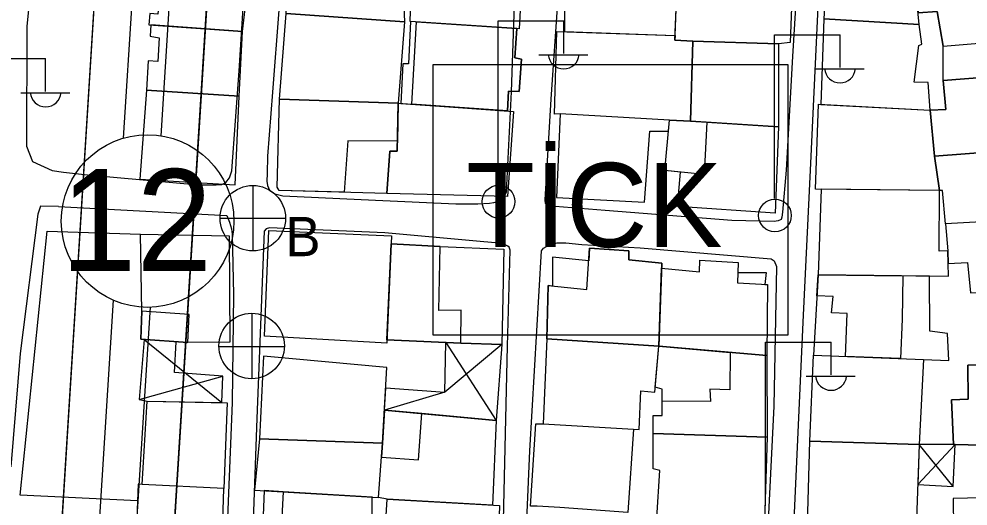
# Model space of a CAD drawing. Extents: x 417997 to 421451, y 4451742 to 4455216.
# Drawn here: x 420225.2 to 420326.7, y 4453488 to 4453540.1 of the extents above; entities that cross this region are included whole.
import ezdxf

# ---------------------------------------------------------------- set-up
doc = ezdxf.new("R2010")
doc.units = 0
for name, color, linetype in [('ADAKENARI', 7, 'Continuous'), ('B_Imalat', 7, 'Continuous'), ('B_Mesken', 7, 'Continuous'), ('B_Sundurma', 7, 'Continuous'), ('B_Teras', 7, 'Continuous'), ('KALDIRIM', 7, 'Continuous'), ('KD_DAIRE', 7, 'Continuous'), ('KD_YGEN', 7, 'Continuous'), ('LJ_SEMBOL', 7, 'Continuous'), ('PL_TİCK', 7, 'Continuous'), ('PL_TURZM', 7, 'Continuous'), ('S_Elektrik_Diregi', 7, 'Continuous'), ('S_Rogar_Kapagi', 7, 'Continuous'), ('S_Rogar_Kapagi_Buski', 7, 'Continuous'), ('Sinir_Tel_bir_taraf', 7, 'Continuous'), ('TR_TİC_TURIZM_K', 7, 'Continuous'), ('TR_TİCK', 7, 'Continuous'), ('Yol_Sose', 7, 'Continuous')]:
    doc.layers.add(name, color=color, linetype=linetype)

msp = doc.modelspace()

# ---------------------------------------------------------------- linework, layer by layer
at = {"layer": 'ADAKENARI'}
for p, q in [((420226.37, 4453431.32), (420236.57, 4453594.51)), ((420226.37, 4453431.32), (420236.57, 4453594.51)), ((420238.97, 4453440.53), (420247.89, 4453583.31)), ((420238.97, 4453440.53), (420247.89, 4453583.31))]:
    msp.add_line(p, q, dxfattribs=at)
at = {"layer": 'B_Imalat'}
for points in [[(420238.32, 4453508.83), (420238.18, 4453517.06), (420247.68, 4453516.89), (420247.74, 4453505.53), (420243.26, 4453505.47), (420238.23, 4453505.83)], [(420238.37, 4453490.31), (420238.92, 4453499.22), (420247.46, 4453499.04), (420247.12, 4453489.88)], [(420238.37, 4453490.31), (420237.95, 4453490.34), (420237.57, 4453481.13), (420246.83, 4453480.7), (420247.12, 4453489.88)]]:
    msp.add_lwpolyline(points, close=True, dxfattribs=at)
at = {"layer": 'B_Mesken'}
for points in [[(420320.4, 4453550.53), (420311.91, 4453551.38), (420311.27, 4453540.07), (420321.47, 4453539.47)], [(420253.77, 4453540.65), (420254.36, 4453549.99), (420265.92, 4453548.95), (420265.76, 4453544.63), (420266.07, 4453544.51), (420265.87, 4453542.35), (420266.32, 4453542.32), (420266.41, 4453539.77)], [(420267.32, 4453548.85), (420279.2, 4453548.35), (420278.68, 4453539.02), (420267.03, 4453539.79)], [(420283.58, 4453543.36), (420283.52, 4453538.72), (420295.37, 4453538.31), (420295.5, 4453542.02), (420295.56, 4453546.88), (420290.28, 4453547.44), (420283.84, 4453547.92)], [(420297.24, 4453537.69), (420295.35, 4453537.79), (420295.5, 4453542.02), (420296.44, 4453542), (420296.68, 4453547.38), (420308.02, 4453546.92), (420307.67, 4453537.55), (420306.41, 4453537.42)], [(420239.51, 4453546.06), (420239.21, 4453542.74), (420240.21, 4453542.61), (420240.05, 4453540.58), (420239.19, 4453540.67), (420239.08, 4453539.44), (420249.1, 4453538.73), (420249.56, 4453542.7), (420249.35, 4453542.73), (420249.48, 4453545.32)], [(420331, 4453543.77), (420336.12, 4453544.5), (420337.25, 4453534.53), (420324.01, 4453533.5), (420324.01, 4453537.16), (420323.37, 4453540.86), (420321.35, 4453540.74), (420321.17, 4453542.58)], [(420253.04, 4453531.51), (420253.77, 4453540.65), (420266.41, 4453539.77), (420265.74, 4453531.06)], [(420239.31, 4453539.43), (420239.23, 4453538.22), (420240.18, 4453538.05), (420240.04, 4453535.54), (420239.01, 4453535.59), (420238.84, 4453532.45), (420248.76, 4453531.83), (420249.1, 4453538.73)], [(420277.45, 4453530.24), (420277.55, 4453532.34), (420278.67, 4453532.3), (420278.95, 4453535.79), (420278.23, 4453535.92), (420278.42, 4453539.04), (420267.05, 4453539.79), (420266.84, 4453535.26), (420266.23, 4453535.28), (420266.02, 4453531.04)], [(420322.63, 4453530.31), (420322.44, 4453533.29), (420320.94, 4453533.33), (420321.42, 4453537.25), (420321.73, 4453537.38), (420321.47, 4453539.47), (420311.27, 4453540.07), (420310.96, 4453530.94)], [(420283.06, 4453529.93), (420282.47, 4453529.91), (420282.71, 4453538.74), (420295.37, 4453538.31), (420295.35, 4453537.79), (420297.24, 4453537.69), (420297.02, 4453529.15), (420294.77, 4453529.27)], [(420297.24, 4453537.69), (420306.41, 4453537.42), (420306.43, 4453528.53), (420297.02, 4453529.15)], [(420337.67, 4453530.05), (420338, 4453526.67), (420333.39, 4453526.19), (420323.11, 4453525.4), (420322.63, 4453530.31), (420324.32, 4453530.39), (420324.01, 4453533.5), (420337.25, 4453534.53)], [(420238.84, 4453532.45), (420238.12, 4453522.94), (420248.3, 4453522.34), (420248.76, 4453531.83)], [(420253.01, 4453521.74), (420252.82, 4453522.1), (420253.04, 4453531.51), (420265.74, 4453531.06), (420265.65, 4453525.94), (420264.85, 4453525.94), (420264.55, 4453521.42)], [(420278.08, 4453530.19), (420277.43, 4453521.09), (420264.55, 4453521.42), (420264.55, 4453521.42), (420264.85, 4453525.94), (420265.65, 4453525.94), (420265.74, 4453531.06)], [(420323.11, 4453525.4), (420323.63, 4453521.73), (420310.38, 4453521.88), (420310.7, 4453530.95), (420322.63, 4453530.31)], [(420294.77, 4453529.27), (420283.06, 4453529.93), (420282.69, 4453520.97), (420292.08, 4453520.47), (420292.67, 4453528.06), (420294.66, 4453528.09)], [(420306.43, 4453528.53), (420306.06, 4453519.31), (420295.63, 4453520.03), (420295.93, 4453523.71), (420294.27, 4453523.87), (420294.77, 4453529.27), (420297.02, 4453529.15), (420297.02, 4453529.15), (420298.76, 4453529.04)], [(420338, 4453526.67), (420338.48, 4453519.16), (420337.83, 4453518.93), (420324.26, 4453518.16), (420323.97, 4453521.72), (420323.63, 4453521.73), (420323.63, 4453521.73), (420323.11, 4453525.4), (420333.39, 4453526.19)], [(420310.98, 4453521.87), (420310.65, 4453512.71), (420324.6, 4453512.57), (420324.51, 4453515.27), (420323.6, 4453515.26), (420323.63, 4453521.73)], [(420324.55, 4453513.92), (420326.62, 4453514.04), (420326.94, 4453510.81), (420338.49, 4453511.08), (420337.83, 4453518.93), (420324.26, 4453518.16), (420324.51, 4453515.27)], [(420251.47, 4453506.17), (420251.9, 4453517.44), (420265.05, 4453516.88), (420264.53, 4453505.4)], [(420270.24, 4453515.74), (420277.05, 4453515.46), (420276.85, 4453505.26), (420272.44, 4453505.42), (420264.54, 4453505.77), (420265.01, 4453516.03)], [(420286.12, 4453514.23), (420282.26, 4453514.6), (420282.24, 4453511.52), (420281.79, 4453511.56), (420281.64, 4453505.88), (420293.61, 4453505.08), (420293.94, 4453513.96), (420290.43, 4453514.32), (420290.42, 4453515.3), (420286.22, 4453515.58)], [(420302.07, 4453512.98), (420305.09, 4453512.95), (420304.95, 4453511.68), (420305.24, 4453511.67), (420305.16, 4453504.1), (420293.61, 4453505.08), (420293.92, 4453513.42), (420297.96, 4453513.05), (420298.02, 4453514.3), (420302.09, 4453514.02)], [(420310.65, 4453512.71), (420310.17, 4453504.13), (420324.63, 4453503.57), (420324.49, 4453506.45), (420322.59, 4453506.68), (420322.57, 4453512.59)], [(420281.64, 4453505.88), (420281.24, 4453496.77), (420291.53, 4453496.19), (420291.68, 4453500.3), (420293.2, 4453500.18), (420293.61, 4453505.08)], [(420293.01, 4453495.76), (420293.02, 4453497.67), (420293.98, 4453497.69), (420293.98, 4453500.51), (420293.24, 4453500.69), (420293.61, 4453505.08), (420305.16, 4453504.1), (420305.21, 4453495.37)], [(420251.36, 4453504.01), (420250.92, 4453495.2), (420264.08, 4453494.73), (420264.53, 4453502.82)], [(420309.77, 4453494.93), (420310.17, 4453504.13), (420321.92, 4453503.67), (420321.45, 4453494.56)], [(420336.19, 4453503.23), (420339.78, 4453503.25), (420339.73, 4453499.19), (420340.3, 4453499.21), (420340.1, 4453494.98), (420336.41, 4453494.83), (420328.28, 4453494.5), (420325.12, 4453494.56), (420324.92, 4453499.37), (420326.71, 4453499.44), (420326.65, 4453503.07)], [(420264.28, 4453498.26), (420276.22, 4453497.15), (420275.82, 4453488.1), (420264.56, 4453488.75), (420263.65, 4453488.92), (420264.08, 4453494.73)], [(420280.62, 4453487.98), (420279.91, 4453487.99), (420280.46, 4453496.8), (420281.24, 4453496.77), (420290.9, 4453496.23), (420290.32, 4453487.29), (420283.04, 4453487.84)], [(420293.01, 4453491.98), (420293.01, 4453495.76), (420305.21, 4453495.37), (420304.92, 4453486.46), (420293.42, 4453486.75), (420293.74, 4453491.8)], [(420250.92, 4453495.2), (420250.37, 4453489.71), (420263.65, 4453488.92), (420264.08, 4453494.73)], [(420325.1, 4453488.82), (420325.14, 4453485.66), (420340.22, 4453485.78), (420340.1, 4453494.98), (420328.28, 4453494.5), (420328.16, 4453488.87)], [(420251.43, 4453489.65), (420251.06, 4453480.7), (420252.98, 4453480.66), (420263.2, 4453480), (420263.23, 4453481.66), (420262.93, 4453481.71), (420263.17, 4453485.85), (420262.98, 4453485.85), (420262.97, 4453488.96), (420253.46, 4453489.53)], [(420264.56, 4453488.75), (420276.59, 4453488.05), (420276.29, 4453478.95), (420263.2, 4453480), (420263.23, 4453481.66), (420264.16, 4453481.76)]]:
    msp.add_lwpolyline(points, close=True, dxfattribs=at)
at = {"layer": 'B_Sundurma'}
for p, q in [((420238.59, 4453505.8), (420246.9, 4453499.06)), ((420276.85, 4453505.26), (420270.75, 4453500.16)), ((420270.85, 4453505.49), (420276.22, 4453497.15)), ((420238.05, 4453499.4), (420246.98, 4453501.89)), ((420270.75, 4453500.16), (420264.28, 4453498.26)), ((420325.31, 4453494.56), (420321.31, 4453490.3)), ((420325.09, 4453490.07), (420321.45, 4453494.56))]:
    msp.add_line(p, q, dxfattribs=at)
for points in [[(420238.59, 4453505.8), (420238.05, 4453499.4), (420238.92, 4453499.22), (420246.9, 4453499.06), (420246.98, 4453501.89), (420241.83, 4453502.27), (420242.01, 4453505.56)], [(420264.41, 4453500.64), (420270.75, 4453500.16), (420270.85, 4453505.49), (420272.44, 4453505.42), (420276.85, 4453505.26), (420276.22, 4453497.15), (420268.28, 4453497.89), (420264.28, 4453498.26)], [(420325.09, 4453490.07), (420325.31, 4453494.56), (420325.12, 4453494.56), (420321.45, 4453494.56), (420321.31, 4453490.3)]]:
    msp.add_lwpolyline(points, close=True, dxfattribs=at)
at = {"layer": 'B_Teras'}
for points in [[(420321.35, 4453540.74), (420323.37, 4453540.86), (420324.01, 4453537.16), (420331.75, 4453537.81), (420331, 4453543.77), (420321.17, 4453542.58)], [(420267.21, 4453530.96), (420267.7, 4453539.75), (420278.42, 4453539.04), (420278.23, 4453535.92), (420278.95, 4453535.79), (420278.67, 4453532.3), (420277.55, 4453532.34), (420277.45, 4453530.24)], [(420337.25, 4453534.53), (420324.01, 4453533.5), (420324.32, 4453530.39), (420322.63, 4453530.31), (420323.11, 4453525.4), (420333.39, 4453526.19), (420333.02, 4453529.85), (420337.67, 4453530.05)], [(420265.67, 4453527.01), (420260.35, 4453527.05), (420259.98, 4453521.55), (420253.01, 4453521.74), (420252.82, 4453522.1), (420253.04, 4453531.51), (420265.74, 4453531.06)], [(420298.76, 4453529.04), (420298.46, 4453523.46), (420294.27, 4453523.87), (420294.77, 4453529.27), (420297.02, 4453529.15)], [(420264.54, 4453505.77), (420272.44, 4453505.42), (420272.49, 4453508.94), (420270.11, 4453508.9), (420270.24, 4453515.74), (420265.01, 4453516.03)], [(420293.94, 4453513.96), (420293.61, 4453505.08), (420281.64, 4453505.88), (420281.79, 4453511.56), (420285.91, 4453511.15), (420286.22, 4453515.58), (420290.42, 4453515.3), (420290.43, 4453514.32)], [(420293.92, 4453513.42), (420297.96, 4453513.05), (420298.02, 4453514.3), (420302.09, 4453514.02), (420302.04, 4453511.87), (420305.24, 4453511.67), (420305.16, 4453504.1), (420293.61, 4453505.08)], [(420319.73, 4453512.62), (420319.65, 4453507.96), (420319.45, 4453503.77), (420313.6, 4453504), (420313.75, 4453508.58), (420312.1, 4453508.67), (420312.27, 4453510.4), (420310.53, 4453510.48), (420310.65, 4453512.71)], [(420238.32, 4453508.83), (420238.23, 4453505.83), (420243.26, 4453505.47), (420243.41, 4453508.46)], [(420301.26, 4453504.43), (420301.22, 4453500.43), (420299.06, 4453500.51), (420299.16, 4453499.19), (420293.98, 4453499.21), (420293.98, 4453500.51), (420293.24, 4453500.69), (420293.61, 4453505.08)], [(420336.41, 4453494.83), (420336.19, 4453503.23), (420326.65, 4453503.07), (420326.71, 4453499.44), (420324.92, 4453499.37), (420325.12, 4453494.56), (420328.28, 4453494.5)], [(420263.97, 4453493.23), (420267.91, 4453492.92), (420268.28, 4453497.89), (420264.28, 4453498.26), (420264.08, 4453494.73)], [(420309.53, 4453486.07), (420309.77, 4453494.93), (420321.45, 4453494.56), (420321.15, 4453485.57)], [(420253.46, 4453489.53), (420252.98, 4453480.66), (420263.2, 4453480), (420263.23, 4453481.66), (420262.93, 4453481.71), (420263.17, 4453485.85), (420262.98, 4453485.85), (420262.97, 4453488.96)]]:
    msp.add_lwpolyline(points, close=True, dxfattribs=at)
at = {"layer": 'KALDIRIM'}
for p, q in [((420236.38, 4453527.33), (420239.72, 4453580.86)), ((420236.38, 4453527.33), (420239.72, 4453580.86)), ((420240.4, 4453527.58), (420243.65, 4453579.63)), ((420240.4, 4453527.58), (420243.65, 4453579.63)), ((420229.51, 4453417.45), (420235.29, 4453510)), ((420229.51, 4453417.45), (420235.29, 4453510)), ((420234.45, 4453432.31), (420239.25, 4453509.25)), ((420234.45, 4453432.31), (420239.25, 4453509.25))]:
    msp.add_line(p, q, dxfattribs=at)
at = {"layer": 'KD_DAIRE'}
msp.add_circle((420238.95, 4453518.47), 9.23, dxfattribs=at)
msp.add_circle((420238.95, 4453518.47), 9.23, dxfattribs=at)
at = {"layer": 'LJ_SEMBOL'}
msp.add_lwpolyline([(420269.49, 4453535.19), (420307.42, 4453535.19), (420307.42, 4453506.26), (420269.49, 4453506.26)], close=True, dxfattribs=at)
msp.add_lwpolyline([(420269.49, 4453535.19), (420307.42, 4453535.19), (420307.42, 4453506.26), (420269.49, 4453506.26)], close=True, dxfattribs=at)
at = {"layer": 'PL_TİCK'}
msp.add_lwpolyline([(420355.23, 4453654.08), (420351.94, 4453653.2), (420254.85, 4453594.77), (420247.89, 4453583.31), (420238.97, 4453440.53), (420248.32, 4453429.92), (420341.07, 4453424.01), (420355.23, 4453654.08)], dxfattribs=at)
msp.add_lwpolyline([(420355.23, 4453654.08), (420351.94, 4453653.2), (420254.85, 4453594.77), (420247.89, 4453583.31), (420238.97, 4453440.53), (420248.32, 4453429.92), (420341.07, 4453424.01), (420355.23, 4453654.08)], dxfattribs=at)
at = {"layer": 'PL_TURZM'}
msp.add_lwpolyline([(420224.86, 4453427.92), (420226.37, 4453431.32), (420236.57, 4453594.51), (420229.75, 4453588.65), (420152.72, 4453556.08), (420152.39, 4453550.07), (420143.3, 4453429.09), (420143.04, 4453427.92), (420224.86, 4453427.92)], dxfattribs=at)
msp.add_lwpolyline([(420224.86, 4453427.92), (420226.37, 4453431.32), (420236.57, 4453594.51), (420229.75, 4453588.65), (420152.72, 4453556.08), (420152.39, 4453550.07), (420143.3, 4453429.09), (420143.04, 4453427.92), (420224.86, 4453427.92)], dxfattribs=at)
at = {"layer": 'S_Elektrik_Diregi'}
for p, q in [((420276.45, 4453522.38), (420276.45, 4453539.88)), ((420276.45, 4453539.88), (420283.45, 4453539.88)), ((420283.45, 4453536.38), (420283.45, 4453539.88)), ((420306, 4453520.89), (420306, 4453538.39)), ((420306, 4453538.39), (420313, 4453538.39)), ((420313, 4453534.89), (420313, 4453538.39)), ((420221.05, 4453535.83), (420228.05, 4453535.83)), ((420228.05, 4453532.33), (420228.05, 4453535.83)), ((420280.79, 4453536.24), (420286.04, 4453536.24)), ((420310.34, 4453534.75), (420315.59, 4453534.75)), ((420225.39, 4453532.19), (420230.64, 4453532.19)), ((420305.04, 4453488.02), (420305.04, 4453505.52)), ((420305.04, 4453505.52), (420312.04, 4453505.52)), ((420312.04, 4453502.02), (420312.04, 4453505.52)), ((420309.38, 4453501.88), (420314.63, 4453501.88))]:
    msp.add_line(p, q, dxfattribs=at)
for centre in [(420276.48, 4453520.54), (420306.04, 4453519.06)]:
    msp.add_circle(centre, 1.75, dxfattribs=at)
for centre in [(420283.45, 4453536.39), (420313, 4453534.9), (420228.05, 4453532.34), (420312.04, 4453502.03)]:
    msp.add_arc(centre, 1.66, 184.8384, 355.1464, dxfattribs=at)
at = {"layer": 'S_Rogar_Kapagi'}
for p, q in [((420250.13, 4453501.58), (420250.13, 4453508.58)), ((420246.56, 4453505.04), (420253.56, 4453505.04))]:
    msp.add_line(p, q, dxfattribs=at)
msp.add_circle((420250.08, 4453505.11), 3.5, dxfattribs=at)
at = {"layer": 'S_Rogar_Kapagi_Buski'}
for p, q in [((420250.2, 4453522.27), (420250.2, 4453515.27)), ((420246.7, 4453518.77), (420253.7, 4453518.77))]:
    msp.add_line(p, q, dxfattribs=at)
msp.add_circle((420250.2, 4453518.77), 3.5, dxfattribs=at)
at = {"layer": 'Sinir_Tel_bir_taraf'}
for points in [[(420237.88, 4453488.56), (420225.32, 4453489.17), (420228.22, 4453517.38)], [(420228.22, 4453517.38), (420238.18, 4453517.06)]]:
    msp.add_lwpolyline(points, dxfattribs=at)
at = {"layer": 'TR_TİC_TURIZM_K'}
msp.add_lwpolyline([(420152.72, 4453556.08), (420152.39, 4453550.07), (420143.3, 4453429.09), (420143.04, 4453427.92), (420224.86, 4453427.92), (420226.37, 4453431.32), (420236.57, 4453594.51), (420229.75, 4453588.65), (420152.72, 4453556.08)], dxfattribs=at)
msp.add_lwpolyline([(420152.72, 4453556.08), (420152.39, 4453550.07), (420143.3, 4453429.09), (420143.04, 4453427.92), (420224.86, 4453427.92), (420226.37, 4453431.32), (420236.57, 4453594.51), (420229.75, 4453588.65), (420152.72, 4453556.08)], dxfattribs=at)
at = {"layer": 'TR_TİCK'}
for points in [[(420355.23, 4453654.08), (420351.94, 4453653.2), (420254.85, 4453594.77), (420247.89, 4453583.31), (420238.97, 4453440.53), (420248.32, 4453429.92), (420341.07, 4453424.01), (420355.23, 4453654.08)], [(420355.23, 4453654.08), (420351.94, 4453653.2), (420254.85, 4453594.77), (420247.89, 4453583.31), (420238.97, 4453440.53), (420248.32, 4453429.92), (420341.07, 4453424.01), (420355.23, 4453654.08)], [(420269.49, 4453506.26), (420269.49, 4453535.19), (420307.42, 4453535.19), (420307.42, 4453506.26), (420269.49, 4453506.26)], [(420269.49, 4453506.26), (420269.49, 4453535.19), (420307.42, 4453535.19), (420307.42, 4453506.26), (420269.49, 4453506.26)]]:
    msp.add_lwpolyline(points, dxfattribs=at)
at = {"layer": 'Yol_Sose'}
for points in [[(420228.73, 4453523.88), (420229.96, 4453523.68), (420232.51, 4453523.4), (420244.44, 4453522.34), (420246.3, 4453522.34), (420246.88, 4453522.39), (420247.3, 4453522.58), (420247.7, 4453523.07), (420247.96, 4453523.83), (420248.73, 4453534.52), (420249.72, 4453549.71), (420250.63, 4453565.64), (420251.05, 4453580.92), (420251.33, 4453588.96), (420251.29, 4453590.62), (420251.19, 4453591.4), (420250.95, 4453591.86), (420250.58, 4453592.14), (420249.85, 4453592.42), (420248.71, 4453592.63), (420247.22, 4453592.61), (420245.38, 4453592.39), (420241.48, 4453591.03), (420230.49, 4453585.88)], [(420230.49, 4453585.88), (420228.14, 4453560.29), (420226.04, 4453539.3), (420225.99, 4453526.48), (420226.63, 4453524.82), (420228.73, 4453523.88)], [(420352.65, 4453419.32), (420316.18, 4453421.47), (420306.29, 4453422.04), (420305.85, 4453422.3), (420305.65, 4453422.83), (420305.54, 4453423.73), (420306.04, 4453435.6), (420306.85, 4453460.87), (420308.01, 4453484.89), (420309.07, 4453507.67), (420309.89, 4453524.67), (420310.93, 4453547.46)], [(420308.52, 4453545.99), (420307.93, 4453536.06), (420307.23, 4453523.91), (420306.83, 4453519.42), (420306.79, 4453518.89), (420306.69, 4453518.63), (420306.37, 4453518.49), (420305.95, 4453518.41), (420301.43, 4453518.51), (420287.9, 4453519.6), (420282.54, 4453520.01), (420281.97, 4453520.05), (420281.69, 4453520.16), (420281.5, 4453520.36), (420281.45, 4453520.75), (420282.1, 4453531.49), (420282.85, 4453542.37)], [(420252.97, 4453541.02), (420252.3, 4453532.23), (420251.79, 4453525.4), (420251.74, 4453523.56), (420251.71, 4453522.74), (420251.78, 4453522.27), (420251.98, 4453521.77), (420252.56, 4453521.39), (420253.43, 4453521.16), (420263.32, 4453520.69), (420271.91, 4453520.32), (420274.28, 4453520.32), (420275.53, 4453520.37), (420275.99, 4453520.45), (420276.67, 4453520.63), (420277.07, 4453521.05), (420277.33, 4453521.6), (420277.85, 4453532.27), (420278.31, 4453544.72)], [(420229.41, 4453520.02), (420227.5, 4453520.05), (420227.23, 4453519.22), (420225.34, 4453504.31), (420224.34, 4453492.2)], [(420229.41, 4453520.02), (420247.44, 4453519.07), (420247.7, 4453518.35), (420247.94, 4453517.65), (420248.01, 4453517.07), (420248.14, 4453510.63), (420247.98, 4453499.05), (420247.06, 4453476.17), (420246.13, 4453453.5), (420245.68, 4453444.78), (420244.75, 4453427.39), (420244.39, 4453426.97), (420243.8, 4453426.62), (420239.96, 4453426.86)], [(420264.33, 4453517.22), (420252, 4453517.73), (420251.62, 4453517.64), (420251.42, 4453517.4), (420250.63, 4453497.36), (420249.77, 4453473.55), (420249.64, 4453452.96), (420248.39, 4453426.63), (420248.39, 4453426.36), (420248.88, 4453425.96), (420272.45, 4453425.25), (420272.91, 4453425.56), (420273.1, 4453426.02), (420273.17, 4453426.84), (420274.34, 4453438.12), (420275.13, 4453450.51), (420275.78, 4453464.88), (420276.98, 4453484.9), (420277.44, 4453505.09), (420277.73, 4453515.37), (420277.62, 4453515.66), (420277.48, 4453515.78), (420276.89, 4453516.06), (420273.33, 4453516.37)], [(420273.33, 4453516.37), (420264.33, 4453517.22)], [(420290.38, 4453422.83), (420277.01, 4453423.87), (420276.87, 4453424.2), (420276.88, 4453425.19), (420277.79, 4453446.92), (420279.83, 4453493.89), (420281.06, 4453515.29), (420281.28, 4453515.55), (420281.85, 4453515.88), (420282.75, 4453516.13), (420283.67, 4453516.13), (420285.38, 4453515.97), (420291.63, 4453515.59), (420305.65, 4453514.41), (420305.94, 4453514.2), (420306.2, 4453513.61), (420305.93, 4453498.69)], [(420305.93, 4453498.69), (420304.17, 4453463.38), (420303.24, 4453443.55), (420302.42, 4453423.25)]]:
    msp.add_lwpolyline(points, dxfattribs=at)

# ---------------------------------------------------------------- texts
at = {"layer": 'KD_YGEN'}
msp.add_text('12', height=10.905, dxfattribs=at).set_placement((420229.64, 4453513.11))
msp.add_text('12', height=10.905, dxfattribs=at).set_placement((420229.64, 4453513.11))
at = {"layer": 'LJ_SEMBOL'}
msp.add_text('TİCK', height=9, dxfattribs=at).set_placement((420273.01, 4453515.69))
msp.add_text('TİCK', height=9, dxfattribs=at).set_placement((420273.01, 4453515.69))
at = {"layer": 'S_Rogar_Kapagi_Buski'}
msp.add_text('B', height=4.2, dxfattribs=at).set_placement((420253.7, 4453514.71))

doc.saveas('drawing.dxf')
